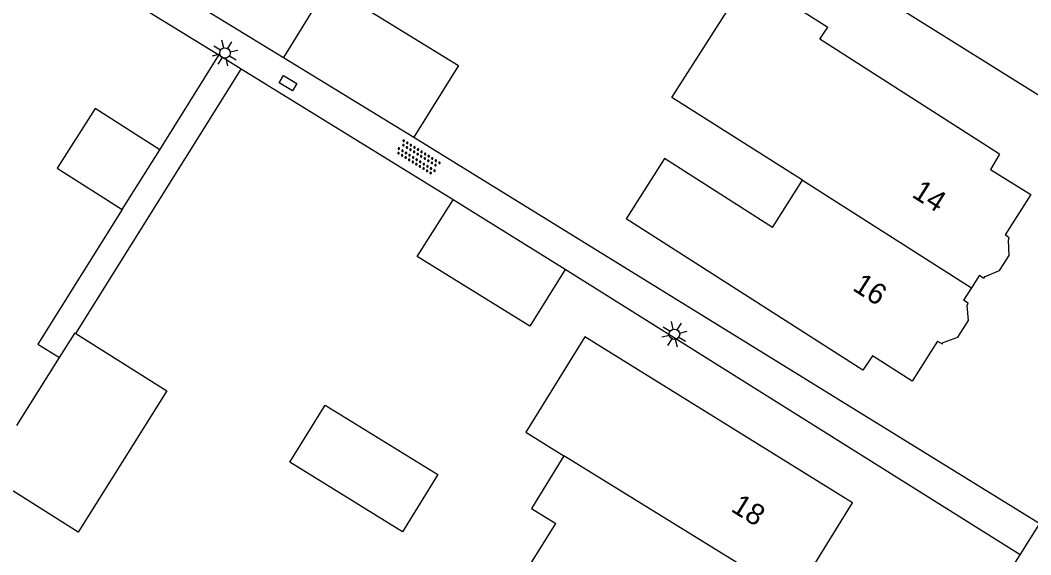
# Model space of a CAD drawing. Extents: x 136000 to 141014, y 402000 to 403500.
# Drawn here: x 138226.28 to 138274.41, y 402251.04 to 402276.48 of the extents above; entities that cross this region are included whole.
import ezdxf

# ---------------------------------------------------------------- set-up
doc = ezdxf.new("R2010")
doc.units = 0
for name, color, linetype in [('gg-afsc-erfafscheiding', 7, 'Continuous'), ('gg-anno-huisnummerreeks BGT', 7, 'Continuous'), ('gg-bbg-bijgebouw', 7, 'Continuous'), ('gg-bbg-gedigitaliseerde bebouwing', 7, 'Continuous'), ('gg-bbg-gedigitaliseerde bijgebouw', 7, 'Continuous'), ('gg-bbg-hoofdgebouw', 7, 'Continuous'), ('gg-bbg-tussenscheiding', 7, 'Continuous'), ('gg-knt-onverhard', 7, 'Continuous'), ('gg-knt-verharding', 7, 'Continuous'), ('gt-symb-kolk center center', 7, 'Continuous'), ('gt-symb-lichtmast', 7, 'Continuous'), ('gt-symb-overige verharding', 7, 'Continuous')]:
    doc.layers.add(name, color=color, linetype=linetype)

# ---------------------------------------------------------------- blocks, each defined once
blk = doc.blocks.new('gt0-LMAST')
at = {"layer": 'gt-symb-lichtmast'}
for p, q in [((-0.005, 0.246), (-0.005, 0.621)), ((-0.182, 0.173), (-0.447, 0.438)), ((0.172, 0.173), (0.437, 0.438)), ((-0.255, -0.004), (-0.63, -0.004)), ((-0.182, -0.181), (-0.447, -0.446)), ((-0.005, -0.254), (-0.005, -0.629)), ((0.437, -0.446), (0.172, -0.181)), ((0.245, -0.004), (0.62, -0.004))]:
    blk.add_line(p, q, dxfattribs=at)
blk.add_circle((-0.005, -0.004), 0.25, dxfattribs=at)
blk = doc.blocks.new('gt0-KOLKCC')
at = {"layer": 'gt-symb-kolk center center'}
blk.add_lwpolyline([(-0.375, 0.2), (0.375, 0.2), (0.375, -0.2), (-0.375, -0.2)], close=True, dxfattribs=at)
blk = doc.blocks.new('gt0-OVH')
at = {"layer": 'gt-symb-overige verharding'}
for points in [[(-0.972, 0.298), (-0.967, 0.308), (-0.965, 0.319), (-0.966, 0.33), (-0.971, 0.34), (-0.978, 0.348), (-0.988, 0.353), (-0.999, 0.355), (-1.01, 0.354), (-1.02, 0.349), (-1.028, 0.342), (-1.033, 0.332), (-1.035, 0.321), (-1.034, 0.31), (-1.029, 0.3), (-1.022, 0.292), (-1.012, 0.287), (-1.001, 0.285), (-0.99, 0.286), (-0.98, 0.291)], [(-0.872, 0.106), (-0.867, 0.116), (-0.865, 0.126), (-0.866, 0.137), (-0.871, 0.147), (-0.878, 0.156), (-0.888, 0.161), (-0.899, 0.163), (-0.91, 0.162), (-0.92, 0.157), (-0.928, 0.15), (-0.933, 0.14), (-0.935, 0.129), (-0.934, 0.118), (-0.929, 0.108), (-0.922, 0.1), (-0.912, 0.095), (-0.901, 0.092), (-0.89, 0.094), (-0.88, 0.098)], [(-0.772, 0.298), (-0.767, 0.308), (-0.765, 0.319), (-0.766, 0.33), (-0.771, 0.34), (-0.778, 0.348), (-0.788, 0.353), (-0.799, 0.355), (-0.81, 0.354), (-0.82, 0.349), (-0.828, 0.342), (-0.833, 0.332), (-0.835, 0.321), (-0.834, 0.31), (-0.829, 0.3), (-0.822, 0.292), (-0.812, 0.287), (-0.801, 0.285), (-0.79, 0.286), (-0.78, 0.291)], [(-0.672, 0.106), (-0.667, 0.116), (-0.665, 0.126), (-0.666, 0.137), (-0.671, 0.147), (-0.678, 0.156), (-0.688, 0.161), (-0.699, 0.163), (-0.71, 0.162), (-0.72, 0.157), (-0.728, 0.15), (-0.733, 0.14), (-0.735, 0.129), (-0.734, 0.118), (-0.729, 0.108), (-0.722, 0.1), (-0.712, 0.095), (-0.701, 0.092), (-0.69, 0.094), (-0.68, 0.098)], [(-0.572, 0.298), (-0.567, 0.308), (-0.565, 0.319), (-0.566, 0.33), (-0.571, 0.34), (-0.578, 0.348), (-0.588, 0.353), (-0.599, 0.355), (-0.61, 0.354), (-0.62, 0.349), (-0.628, 0.342), (-0.633, 0.332), (-0.635, 0.321), (-0.634, 0.31), (-0.629, 0.3), (-0.622, 0.292), (-0.612, 0.287), (-0.601, 0.285), (-0.59, 0.286), (-0.58, 0.291)], [(-0.472, 0.106), (-0.467, 0.116), (-0.465, 0.126), (-0.466, 0.137), (-0.471, 0.147), (-0.478, 0.156), (-0.488, 0.161), (-0.499, 0.163), (-0.51, 0.162), (-0.52, 0.157), (-0.528, 0.15), (-0.533, 0.14), (-0.535, 0.129), (-0.534, 0.118), (-0.529, 0.108), (-0.522, 0.1), (-0.512, 0.095), (-0.501, 0.092), (-0.49, 0.094), (-0.48, 0.098)], [(-0.372, 0.298), (-0.367, 0.308), (-0.365, 0.319), (-0.366, 0.33), (-0.371, 0.34), (-0.378, 0.348), (-0.388, 0.353), (-0.399, 0.355), (-0.41, 0.354), (-0.42, 0.349), (-0.428, 0.342), (-0.433, 0.332), (-0.435, 0.321), (-0.434, 0.31), (-0.429, 0.3), (-0.422, 0.292), (-0.412, 0.287), (-0.401, 0.285), (-0.39, 0.286), (-0.38, 0.291)], [(-0.272, 0.106), (-0.267, 0.116), (-0.265, 0.126), (-0.266, 0.137), (-0.271, 0.147), (-0.278, 0.156), (-0.288, 0.161), (-0.299, 0.163), (-0.31, 0.162), (-0.32, 0.157), (-0.328, 0.15), (-0.333, 0.14), (-0.335, 0.129), (-0.334, 0.118), (-0.329, 0.108), (-0.322, 0.1), (-0.312, 0.095), (-0.301, 0.092), (-0.29, 0.094), (-0.28, 0.098)], [(-0.172, 0.298), (-0.167, 0.308), (-0.165, 0.319), (-0.166, 0.33), (-0.171, 0.34), (-0.178, 0.348), (-0.188, 0.353), (-0.199, 0.355), (-0.21, 0.354), (-0.22, 0.349), (-0.228, 0.342), (-0.233, 0.332), (-0.235, 0.321), (-0.234, 0.31), (-0.229, 0.3), (-0.222, 0.292), (-0.212, 0.287), (-0.201, 0.285), (-0.19, 0.286), (-0.18, 0.291)], [(-0.072, 0.106), (-0.067, 0.116), (-0.065, 0.126), (-0.066, 0.137), (-0.071, 0.147), (-0.078, 0.156), (-0.088, 0.161), (-0.099, 0.163), (-0.11, 0.162), (-0.12, 0.157), (-0.128, 0.15), (-0.133, 0.14), (-0.135, 0.129), (-0.134, 0.118), (-0.129, 0.108), (-0.122, 0.1), (-0.112, 0.095), (-0.101, 0.092), (-0.09, 0.094), (-0.08, 0.098)], [(0.028, 0.298), (0.033, 0.308), (0.035, 0.319), (0.034, 0.33), (0.029, 0.34), (0.022, 0.348), (0.012, 0.353), (0.001, 0.355), (-0.01, 0.354), (-0.02, 0.349), (-0.028, 0.342), (-0.033, 0.332), (-0.035, 0.321), (-0.034, 0.31), (-0.029, 0.3), (-0.022, 0.292), (-0.012, 0.287), (-0.001, 0.285), (0.01, 0.286), (0.02, 0.291)], [(0.128, 0.106), (0.133, 0.116), (0.135, 0.126), (0.134, 0.137), (0.129, 0.147), (0.122, 0.156), (0.112, 0.161), (0.101, 0.163), (0.09, 0.162), (0.08, 0.157), (0.072, 0.15), (0.067, 0.14), (0.065, 0.129), (0.066, 0.118), (0.071, 0.108), (0.078, 0.1), (0.088, 0.095), (0.099, 0.092), (0.11, 0.094), (0.12, 0.098)], [(0.228, 0.298), (0.233, 0.308), (0.235, 0.319), (0.234, 0.33), (0.229, 0.34), (0.222, 0.348), (0.212, 0.353), (0.201, 0.355), (0.19, 0.354), (0.18, 0.349), (0.172, 0.342), (0.167, 0.332), (0.165, 0.321), (0.166, 0.31), (0.171, 0.3), (0.178, 0.292), (0.188, 0.287), (0.199, 0.285), (0.21, 0.286), (0.22, 0.291)], [(0.328, 0.106), (0.333, 0.116), (0.335, 0.126), (0.334, 0.137), (0.329, 0.147), (0.322, 0.156), (0.312, 0.161), (0.301, 0.163), (0.29, 0.162), (0.28, 0.157), (0.272, 0.15), (0.267, 0.14), (0.265, 0.129), (0.266, 0.118), (0.271, 0.108), (0.278, 0.1), (0.288, 0.095), (0.299, 0.092), (0.31, 0.094), (0.32, 0.098)], [(0.428, 0.298), (0.433, 0.308), (0.435, 0.319), (0.434, 0.33), (0.429, 0.34), (0.422, 0.348), (0.412, 0.353), (0.401, 0.355), (0.39, 0.354), (0.38, 0.349), (0.372, 0.342), (0.367, 0.332), (0.365, 0.321), (0.366, 0.31), (0.371, 0.3), (0.378, 0.292), (0.388, 0.287), (0.399, 0.285), (0.41, 0.286), (0.42, 0.291)], [(0.528, 0.106), (0.533, 0.116), (0.535, 0.126), (0.534, 0.137), (0.529, 0.147), (0.522, 0.156), (0.512, 0.161), (0.501, 0.163), (0.49, 0.162), (0.48, 0.157), (0.472, 0.15), (0.467, 0.14), (0.465, 0.129), (0.466, 0.118), (0.471, 0.108), (0.478, 0.1), (0.488, 0.095), (0.499, 0.092), (0.51, 0.094), (0.52, 0.098)], [(0.628, 0.298), (0.633, 0.308), (0.635, 0.319), (0.634, 0.33), (0.629, 0.34), (0.622, 0.348), (0.612, 0.353), (0.601, 0.355), (0.59, 0.354), (0.58, 0.349), (0.572, 0.342), (0.567, 0.332), (0.565, 0.321), (0.566, 0.31), (0.571, 0.3), (0.578, 0.292), (0.588, 0.287), (0.599, 0.285), (0.61, 0.286), (0.62, 0.291)], [(0.728, 0.106), (0.733, 0.116), (0.735, 0.126), (0.734, 0.137), (0.729, 0.147), (0.722, 0.156), (0.712, 0.161), (0.701, 0.163), (0.69, 0.162), (0.68, 0.157), (0.672, 0.15), (0.667, 0.14), (0.665, 0.129), (0.666, 0.118), (0.671, 0.108), (0.678, 0.1), (0.688, 0.095), (0.699, 0.092), (0.71, 0.094), (0.72, 0.098)], [(0.828, 0.298), (0.833, 0.308), (0.835, 0.319), (0.834, 0.33), (0.829, 0.34), (0.822, 0.348), (0.812, 0.353), (0.801, 0.355), (0.79, 0.354), (0.78, 0.349), (0.772, 0.342), (0.767, 0.332), (0.765, 0.321), (0.766, 0.31), (0.771, 0.3), (0.778, 0.292), (0.788, 0.287), (0.799, 0.285), (0.81, 0.286), (0.82, 0.291)], [(0.928, 0.106), (0.933, 0.116), (0.935, 0.126), (0.934, 0.137), (0.929, 0.147), (0.922, 0.156), (0.912, 0.161), (0.901, 0.163), (0.89, 0.162), (0.88, 0.157), (0.872, 0.15), (0.867, 0.14), (0.865, 0.129), (0.866, 0.118), (0.871, 0.108), (0.878, 0.1), (0.888, 0.095), (0.899, 0.092), (0.91, 0.094), (0.92, 0.098)], [(1.028, 0.298), (1.033, 0.308), (1.035, 0.319), (1.034, 0.33), (1.029, 0.34), (1.022, 0.348), (1.012, 0.353), (1.001, 0.355), (0.99, 0.354), (0.98, 0.349), (0.972, 0.342), (0.967, 0.332), (0.965, 0.321), (0.966, 0.31), (0.971, 0.3), (0.978, 0.292), (0.988, 0.287), (0.999, 0.285), (1.01, 0.286), (1.02, 0.291)], [(-0.972, -0.142), (-0.967, -0.132), (-0.965, -0.121), (-0.966, -0.11), (-0.971, -0.1), (-0.978, -0.092), (-0.988, -0.087), (-0.999, -0.085), (-1.01, -0.086), (-1.02, -0.091), (-1.028, -0.098), (-1.033, -0.108), (-1.035, -0.119), (-1.034, -0.13), (-1.029, -0.14), (-1.022, -0.148), (-1.012, -0.153), (-1.001, -0.155), (-0.99, -0.154), (-0.98, -0.149)], [(-0.872, -0.334), (-0.867, -0.324), (-0.865, -0.314), (-0.866, -0.303), (-0.871, -0.293), (-0.878, -0.284), (-0.888, -0.279), (-0.899, -0.277), (-0.91, -0.278), (-0.92, -0.283), (-0.928, -0.29), (-0.933, -0.3), (-0.935, -0.311), (-0.934, -0.322), (-0.929, -0.332), (-0.922, -0.34), (-0.912, -0.345), (-0.901, -0.348), (-0.89, -0.346), (-0.88, -0.342)], [(-0.772, -0.142), (-0.767, -0.132), (-0.765, -0.121), (-0.766, -0.11), (-0.771, -0.1), (-0.778, -0.092), (-0.788, -0.087), (-0.799, -0.085), (-0.81, -0.086), (-0.82, -0.091), (-0.828, -0.098), (-0.833, -0.108), (-0.835, -0.119), (-0.834, -0.13), (-0.829, -0.14), (-0.822, -0.148), (-0.812, -0.153), (-0.801, -0.155), (-0.79, -0.154), (-0.78, -0.149)], [(-0.672, -0.334), (-0.667, -0.324), (-0.665, -0.314), (-0.666, -0.303), (-0.671, -0.293), (-0.678, -0.284), (-0.688, -0.279), (-0.699, -0.277), (-0.71, -0.278), (-0.72, -0.283), (-0.728, -0.29), (-0.733, -0.3), (-0.735, -0.311), (-0.734, -0.322), (-0.729, -0.332), (-0.722, -0.34), (-0.712, -0.345), (-0.701, -0.348), (-0.69, -0.346), (-0.68, -0.342)], [(-0.572, -0.142), (-0.567, -0.132), (-0.565, -0.121), (-0.566, -0.11), (-0.571, -0.1), (-0.578, -0.092), (-0.588, -0.087), (-0.599, -0.085), (-0.61, -0.086), (-0.62, -0.091), (-0.628, -0.098), (-0.633, -0.108), (-0.635, -0.119), (-0.634, -0.13), (-0.629, -0.14), (-0.622, -0.148), (-0.612, -0.153), (-0.601, -0.155), (-0.59, -0.154), (-0.58, -0.149)], [(-0.472, -0.334), (-0.467, -0.324), (-0.465, -0.314), (-0.466, -0.303), (-0.471, -0.293), (-0.478, -0.284), (-0.488, -0.279), (-0.499, -0.277), (-0.51, -0.278), (-0.52, -0.283), (-0.528, -0.29), (-0.533, -0.3), (-0.535, -0.311), (-0.534, -0.322), (-0.529, -0.332), (-0.522, -0.34), (-0.512, -0.345), (-0.501, -0.348), (-0.49, -0.346), (-0.48, -0.342)], [(-0.372, -0.142), (-0.367, -0.132), (-0.365, -0.121), (-0.366, -0.11), (-0.371, -0.1), (-0.378, -0.092), (-0.388, -0.087), (-0.399, -0.085), (-0.41, -0.086), (-0.42, -0.091), (-0.428, -0.098), (-0.433, -0.108), (-0.435, -0.119), (-0.434, -0.13), (-0.429, -0.14), (-0.422, -0.148), (-0.412, -0.153), (-0.401, -0.155), (-0.39, -0.154), (-0.38, -0.149)], [(-0.272, -0.334), (-0.267, -0.324), (-0.265, -0.314), (-0.266, -0.303), (-0.271, -0.293), (-0.278, -0.284), (-0.288, -0.279), (-0.299, -0.277), (-0.31, -0.278), (-0.32, -0.283), (-0.328, -0.29), (-0.333, -0.3), (-0.335, -0.311), (-0.334, -0.322), (-0.329, -0.332), (-0.322, -0.34), (-0.312, -0.345), (-0.301, -0.348), (-0.29, -0.346), (-0.28, -0.342)], [(-0.172, -0.142), (-0.167, -0.132), (-0.165, -0.121), (-0.166, -0.11), (-0.171, -0.1), (-0.178, -0.092), (-0.188, -0.087), (-0.199, -0.085), (-0.21, -0.086), (-0.22, -0.091), (-0.228, -0.098), (-0.233, -0.108), (-0.235, -0.119), (-0.234, -0.13), (-0.229, -0.14), (-0.222, -0.148), (-0.212, -0.153), (-0.201, -0.155), (-0.19, -0.154), (-0.18, -0.149)], [(-0.072, -0.334), (-0.067, -0.324), (-0.065, -0.314), (-0.066, -0.303), (-0.071, -0.293), (-0.078, -0.284), (-0.088, -0.279), (-0.099, -0.277), (-0.11, -0.278), (-0.12, -0.283), (-0.128, -0.29), (-0.133, -0.3), (-0.135, -0.311), (-0.134, -0.322), (-0.129, -0.332), (-0.122, -0.34), (-0.112, -0.345), (-0.101, -0.348), (-0.09, -0.346), (-0.08, -0.342)], [(0.028, -0.142), (0.033, -0.132), (0.035, -0.121), (0.034, -0.11), (0.029, -0.1), (0.022, -0.092), (0.012, -0.087), (0.001, -0.085), (-0.01, -0.086), (-0.02, -0.091), (-0.028, -0.098), (-0.033, -0.108), (-0.035, -0.119), (-0.034, -0.13), (-0.029, -0.14), (-0.022, -0.148), (-0.012, -0.153), (-0.001, -0.155), (0.01, -0.154), (0.02, -0.149)], [(0.128, -0.334), (0.133, -0.324), (0.135, -0.314), (0.134, -0.303), (0.129, -0.293), (0.122, -0.284), (0.112, -0.279), (0.101, -0.277), (0.09, -0.278), (0.08, -0.283), (0.072, -0.29), (0.067, -0.3), (0.065, -0.311), (0.066, -0.322), (0.071, -0.332), (0.078, -0.34), (0.088, -0.345), (0.099, -0.348), (0.11, -0.346), (0.12, -0.342)], [(0.228, -0.142), (0.233, -0.132), (0.235, -0.121), (0.234, -0.11), (0.229, -0.1), (0.222, -0.092), (0.212, -0.087), (0.201, -0.085), (0.19, -0.086), (0.18, -0.091), (0.172, -0.098), (0.167, -0.108), (0.165, -0.119), (0.166, -0.13), (0.171, -0.14), (0.178, -0.148), (0.188, -0.153), (0.199, -0.155), (0.21, -0.154), (0.22, -0.149)], [(0.328, -0.334), (0.333, -0.324), (0.335, -0.314), (0.334, -0.303), (0.329, -0.293), (0.322, -0.284), (0.312, -0.279), (0.301, -0.277), (0.29, -0.278), (0.28, -0.283), (0.272, -0.29), (0.267, -0.3), (0.265, -0.311), (0.266, -0.322), (0.271, -0.332), (0.278, -0.34), (0.288, -0.345), (0.299, -0.348), (0.31, -0.346), (0.32, -0.342)], [(0.428, -0.142), (0.433, -0.132), (0.435, -0.121), (0.434, -0.11), (0.429, -0.1), (0.422, -0.092), (0.412, -0.087), (0.401, -0.085), (0.39, -0.086), (0.38, -0.091), (0.372, -0.098), (0.367, -0.108), (0.365, -0.119), (0.366, -0.13), (0.371, -0.14), (0.378, -0.148), (0.388, -0.153), (0.399, -0.155), (0.41, -0.154), (0.42, -0.149)], [(0.528, -0.334), (0.533, -0.324), (0.535, -0.314), (0.534, -0.303), (0.529, -0.293), (0.522, -0.284), (0.512, -0.279), (0.501, -0.277), (0.49, -0.278), (0.48, -0.283), (0.472, -0.29), (0.467, -0.3), (0.465, -0.311), (0.466, -0.322), (0.471, -0.332), (0.478, -0.34), (0.488, -0.345), (0.499, -0.348), (0.51, -0.346), (0.52, -0.342)], [(0.628, -0.142), (0.633, -0.132), (0.635, -0.121), (0.634, -0.11), (0.629, -0.1), (0.622, -0.092), (0.612, -0.087), (0.601, -0.085), (0.59, -0.086), (0.58, -0.091), (0.572, -0.098), (0.567, -0.108), (0.565, -0.119), (0.566, -0.13), (0.571, -0.14), (0.578, -0.148), (0.588, -0.153), (0.599, -0.155), (0.61, -0.154), (0.62, -0.149)], [(0.728, -0.334), (0.733, -0.324), (0.735, -0.314), (0.734, -0.303), (0.729, -0.293), (0.722, -0.284), (0.712, -0.279), (0.701, -0.277), (0.69, -0.278), (0.68, -0.283), (0.672, -0.29), (0.667, -0.3), (0.665, -0.311), (0.666, -0.322), (0.671, -0.332), (0.678, -0.34), (0.688, -0.345), (0.699, -0.348), (0.71, -0.346), (0.72, -0.342)], [(0.828, -0.142), (0.833, -0.132), (0.835, -0.121), (0.834, -0.11), (0.829, -0.1), (0.822, -0.092), (0.812, -0.087), (0.801, -0.085), (0.79, -0.086), (0.78, -0.091), (0.772, -0.098), (0.767, -0.108), (0.765, -0.119), (0.766, -0.13), (0.771, -0.14), (0.778, -0.148), (0.788, -0.153), (0.799, -0.155), (0.81, -0.154), (0.82, -0.149)], [(0.928, -0.334), (0.933, -0.324), (0.935, -0.314), (0.934, -0.303), (0.929, -0.293), (0.922, -0.284), (0.912, -0.279), (0.901, -0.277), (0.89, -0.278), (0.88, -0.283), (0.872, -0.29), (0.867, -0.3), (0.865, -0.311), (0.866, -0.322), (0.871, -0.332), (0.878, -0.34), (0.888, -0.345), (0.899, -0.348), (0.91, -0.346), (0.92, -0.342)], [(1.028, -0.142), (1.033, -0.132), (1.035, -0.121), (1.034, -0.11), (1.029, -0.1), (1.022, -0.092), (1.012, -0.087), (1.001, -0.085), (0.99, -0.086), (0.98, -0.091), (0.972, -0.098), (0.967, -0.108), (0.965, -0.119), (0.966, -0.13), (0.971, -0.14), (0.978, -0.148), (0.988, -0.153), (0.999, -0.155), (1.01, -0.154), (1.02, -0.149)]]:
    blk.add_lwpolyline(points, close=True, dxfattribs=at)

msp = doc.modelspace()

# ---------------------------------------------------------------- linework, layer by layer
at = {"layer": 'gg-afsc-erfafscheiding'}
for p, q in [((138232.936, 402270.31), (138235.741, 402274.812)), ((138228.93, 402261.573), (138236.812, 402274.151))]:
    msp.add_line(p, q, dxfattribs=at)
msp.add_lwpolyline([(138231.139, 402267.479), (138227.123, 402261.069), (138228.156, 402260.422)], dxfattribs=at)
at = {"layer": 'gg-bbg-bijgebouw'}
for p, q in [((138233.565, 402277.924), (138238.828, 402274.712)), ((138238.828, 402274.712), (138245.025, 402270.907)), ((138231.139, 402267.479), (138232.936, 402270.31)), ((138252.237, 402264.612), (138246.904, 402267.928))]:
    msp.add_line(p, q, dxfattribs=at)
for points in [[(138232.936, 402270.31), (138229.844, 402272.273), (138228.047, 402269.442), (138231.139, 402267.479)], [(138246.174, 402254.859), (138244.496, 402252.134), (138239.127, 402255.445), (138240.806, 402258.168), (138246.174, 402254.859)]]:
    msp.add_lwpolyline(points, dxfattribs=at)
at = {"layer": 'gg-bbg-gedigitaliseerde bebouwing'}
for p, q in [((138262.109, 402266.619), (138263.541, 402268.869)), ((138266.421, 402259.83), (138255.135, 402267.035)), ((138250.364, 402256.871), (138252.169, 402255.746))]:
    msp.add_line(p, q, dxfattribs=at)
for points in [[(138263.541, 402268.869), (138257.318, 402272.796), (138260.977, 402278.547), (138264.745, 402276.15)], [(138262.109, 402266.619), (138256.966, 402269.903), (138255.135, 402267.035)], [(138252.169, 402255.746), (138250.629, 402253.245), (138251.788, 402252.533)], [(138260.331, 402244.47), (138250.553, 402250.545), (138251.788, 402252.533)]]:
    msp.add_lwpolyline(points, dxfattribs=at)
at = {"layer": 'gg-bbg-gedigitaliseerde bijgebouw'}
msp.add_line((138226.125, 402257.189), (138228.156, 402260.422), dxfattribs=at)
for points in [[(138240.947, 402278.152), (138247.154, 402274.329), (138245.025, 402270.907)], [(138252.237, 402264.612), (138250.56, 402261.915), (138245.19, 402265.236), (138246.904, 402267.928)], [(138228.156, 402260.422), (138228.893, 402261.596), (138228.93, 402261.573)], [(138228.93, 402261.573), (138233.264, 402258.85), (138229.039, 402252.124), (138224.704, 402254.847)]]:
    msp.add_lwpolyline(points, dxfattribs=at)
at = {"layer": 'gg-bbg-hoofdgebouw'}
for p, q in [((138271.97, 402264.343), (138271.586, 402263.74)), ((138271.586, 402263.74), (138271.213, 402263.154)), ((138263.132, 402248.997), (138265.93, 402253.52))]:
    msp.add_line(p, q, dxfattribs=at)
for points in [[(138266.299, 402278.22), (138277.25, 402271.383), (138277.261, 402271.4)], [(138272.93, 402270.098), (138264.363, 402275.575), (138264.745, 402276.15)], [(138272.93, 402270.098), (138272.491, 402269.38), (138274.411, 402268.18), (138273.189, 402266.259)], [(138271.97, 402264.343), (138272.179, 402264.209), (138272.235, 402264.29), (138272.931, 402264.568), (138273.384, 402265.287), (138273.35, 402266.02), (138273.39, 402266.131), (138273.189, 402266.259)], [(138269.977, 402261.212), (138270.194, 402261.074), (138270.246, 402261.15), (138270.946, 402261.401), (138271.444, 402262.197), (138271.376, 402262.911), (138271.424, 402263.019), (138271.213, 402263.154)], [(138265.93, 402253.52), (138253.174, 402261.412), (138250.364, 402256.871)], [(138269.977, 402261.212), (138268.761, 402259.3), (138266.871, 402260.51), (138266.421, 402259.83)]]:
    msp.add_lwpolyline(points, dxfattribs=at)
at = {"layer": 'gg-bbg-tussenscheiding'}
for p, q in [((138240.46, 402277.362), (138238.828, 402274.712)), ((138263.541, 402268.869), (138271.586, 402263.74)), ((138263.132, 402248.997), (138252.169, 402255.746))]:
    msp.add_line(p, q, dxfattribs=at)
at = {"layer": 'gg-knt-onverhard'}
for p, q in [((138235.741, 402274.812), (138218.603, 402285.381)), ((138236.812, 402274.151), (138235.741, 402274.812)), ((138246.904, 402267.928), (138236.812, 402274.151)), ((138245.025, 402270.907), (138274.849, 402252.523)), ((138273.903, 402251.045), (138252.237, 402264.612))]:
    msp.add_line(p, q, dxfattribs=at)
at = {"layer": 'gg-knt-verharding'}
for p, q in [((138273.903, 402251.045), (138274.849, 402252.523)), ((138242.536, 402202.031), (138273.903, 402251.045))]:
    msp.add_line(p, q, dxfattribs=at)

# ---------------------------------------------------------------- block references
at = {"layer": 'gt-symb-kolk center center', "rotation": -30.465544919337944}
msp.add_blockref('gt0-KOLKCC', (138239.036, 402273.49), dxfattribs=at)
at = {"layer": 'gt-symb-lichtmast'}
for p, rotation in [((138236.038, 402274.92), -31.877816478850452), ((138257.449, 402261.536), -31.877816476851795)]:
    msp.add_blockref('gt0-LMAST', p, dxfattribs=dict(at, rotation=rotation))
at = {"layer": 'gt-symb-overige verharding', "rotation": -31.750196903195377}
msp.add_blockref('gt0-OVH', (138245.229, 402269.947), dxfattribs=at)

# ---------------------------------------------------------------- texts
at = {"layer": 'gg-anno-huisnummerreeks BGT'}
for s, rotation, p in [('14', 327.5, (138268.701, 402268.102)), ('16', 327.5, (138265.876, 402263.662)), ('18', 328.2, (138260.081, 402253.145))]:
    msp.add_text(s, height=1, rotation=rotation, dxfattribs=at).set_placement(p)

doc.saveas('drawing.dxf')
